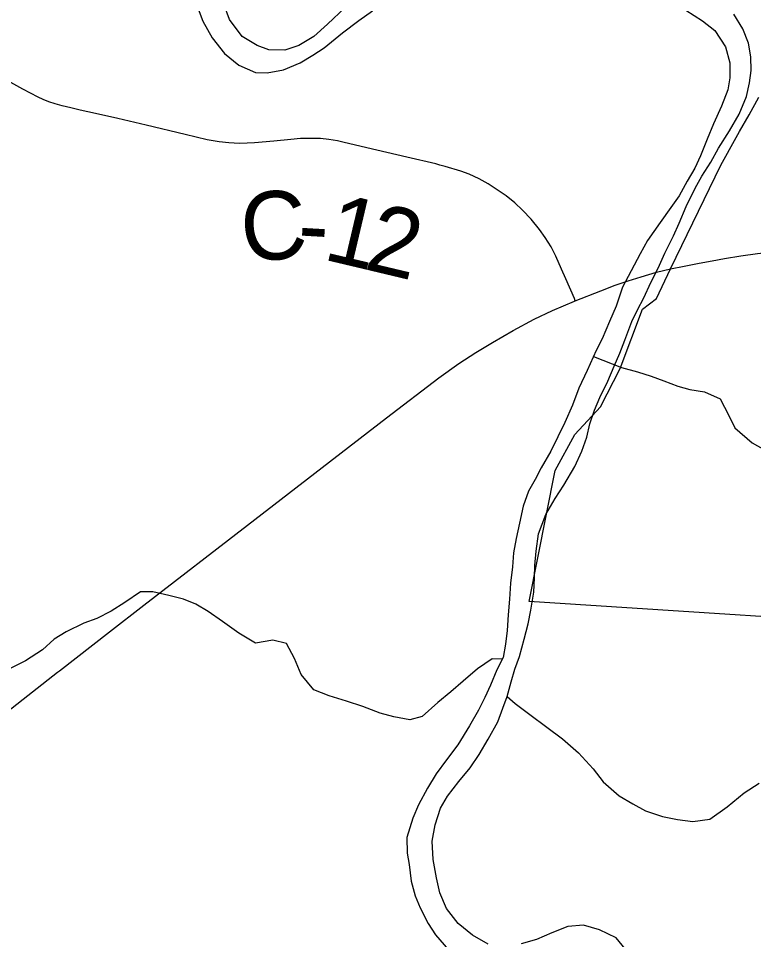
# Model space of a CAD drawing. Extents: x 1451455 to 1749751, y 218250 to 574981.
# Drawn here: x 1558249 to 1561472, y 432281 to 436319 of the extents above; entities that cross this region are included whole.
import ezdxf

# ---------------------------------------------------------------- set-up
doc = ezdxf.new("R2010")
doc.units = 0
for name, color, linetype in [('GM_X_Corporation', 7, 'Continuous'), ('GM_X_County_Road', 7, 'Continuous'), ('GM_X_County_Road_Text', 7, 'Continuous'), ('GM_X_Major_River', 7, 'Continuous'), ('GM_X_Minor_River', 7, 'Continuous'), ('GM_X_US_Route', 7, 'Continuous')]:
    doc.layers.add(name, color=color, linetype=linetype)

msp = doc.modelspace()

# ---------------------------------------------------------------- linework, layer by layer
at = {"layer": 'GM_X_Corporation'}
msp.add_lwpolyline([(1562383, 433640.8), (1560488.7, 433762.4), (1560602.4, 434336.9), (1560687.8, 434494.3), (1560800.1, 434616.4), (1560886.3, 434783.6), (1560985.2, 435044.7), (1561046.1, 435091.6), (1561108.2, 435221.2), (1561327.8, 435675.7), (1561396.1, 435797.7), (1561410.6, 435823.6), (1561451.7, 435896.9), (1561495.1, 435974.4)], dxfattribs=at)
at = {"layer": 'GM_X_County_Road'}
for points in [[(1560097.1, 435676.4), (1560079.2, 435681.1), (1559951.6, 435711), (1559820.9, 435741.7), (1559676.6, 435775.7), (1559647.9, 435781.8), (1559610.6, 435787.9), (1559574.1, 435792.2), (1559522.9, 435792.2), (1559485.6, 435792.2), (1559443.7, 435788.6), (1559368.7, 435781.2), (1559283.5, 435774.2), (1559252.1, 435772.3), (1559219.1, 435770.5), (1559171.5, 435773.4), (1559128.7, 435777.7), (1559076.7, 435786.6), (1558980.8, 435809.5), (1558809.4, 435850.4), (1558684.5, 435880.6), (1558587.2, 435902.5), (1558520.3, 435917.2), (1558479.5, 435926.8), (1558441.3, 435935.4), (1558411, 435944.1), (1558383.2, 435952.8), (1558357.2, 435963.2), (1558335.4, 435973.4), (1558268.2, 436008.3), (1558176.9, 436060.4)], [(1560690.2, 435081.3), (1560686.1, 435090.9), (1560648.2, 435178.1), (1560630.5, 435220.5), (1560605, 435277), (1560583.9, 435317.3), (1560558, 435358.7), (1560533.5, 435393.3), (1560496.6, 435438.9), (1560458.7, 435479.1), (1560425.5, 435510.2), (1560387.5, 435540.8), (1560352.7, 435564.9), (1560308.9, 435593.4), (1560268.9, 435615.3), (1560224.6, 435635.7), (1560188.3, 435649.6), (1560120.2, 435670.5), (1560097.1, 435676.4)]]:
    msp.add_lwpolyline(points, dxfattribs=at)
at = {"layer": 'GM_X_Major_River'}
for points in [[(1559681.7, 436367.1), (1559604.1, 436294.5), (1559544.8, 436239.5), (1559477.9, 436200.7), (1559417.3, 436179.7), (1559347, 436181), (1559295.2, 436200), (1559229.7, 436239.2), (1559174.9, 436314.3), (1559150.1, 436380.8)], [(1559033.5, 436373), (1559058.4, 436306.4), (1559099.1, 436233.6), (1559152, 436164.6), (1559215.3, 436113.4), (1559289, 436082), (1559339.1, 436081.1), (1559411.6, 436093.8), (1559484.5, 436124.5), (1559539.3, 436157.5), (1559590.1, 436190.6), (1559669.6, 436255.2), (1559740.9, 436310), (1559801.9, 436352.9)], [(1561174.9, 436355.8), (1561248.2, 436308.4), (1561301.6, 436265.4), (1561348.5, 436194.5), (1561367.2, 436124), (1561368, 436057.9), (1561359, 436006), (1561331.5, 435934.5), (1561295.9, 435857), (1561268.6, 435789.5), (1561239.1, 435715.9), (1561214, 435662.3), (1561180.8, 435604.9), (1561145.5, 435541.4), (1561108.4, 435490), (1561063, 435424.8), (1561007.3, 435345.7), (1560974.1, 435286.3), (1560934.6, 435212.9), (1560897.1, 435141.5), (1560869.4, 435057.9), (1560840.1, 434990.4)], [(1560753.4, 434541.5), (1560774.6, 434601.2), (1560797.7, 434656.8), (1560833.1, 434728.2), (1560860.5, 434793.8), (1560885.6, 434851.4), (1560906.8, 434909.1), (1560938.4, 434990.6), (1560963.5, 435042.2), (1560990.6, 435093.8), (1561021.9, 435161.3), (1561053.2, 435224.8), (1561082.6, 435290.3), (1561120.1, 435365.7), (1561145.2, 435421.3), (1561176.7, 435494.8), (1561216.4, 435574.2), (1561245.5, 435627.7), (1561284.8, 435689), (1561318, 435750.5), (1561365.6, 435825.7), (1561409.1, 435899), (1561440.7, 435976.5), (1561453.9, 436036.3), (1561460.9, 436090.3), (1561460, 436150.4), (1561449.1, 436210.6), (1561424.2, 436273.2), (1561385.3, 436337.9)], [(1560840.1, 434990.4), (1560808.6, 434914.9), (1560781.5, 434863.3), (1560741.7, 434776), (1560706.1, 434698.5), (1560678.6, 434622.9), (1560645.1, 434547.5), (1560613.8, 434484), (1560582.5, 434422.5), (1560541, 434349.1), (1560513.9, 434297.6), (1560484.9, 434246), (1560461.6, 434180.4), (1560446.1, 434106.6), (1560430.8, 434038.8), (1560419.6, 433976.9), (1560414.4, 433915), (1560407, 433843), (1560401.7, 433773), (1560396.4, 433705), (1560391.1, 433635.1), (1560383.9, 433575.1), (1560374.8, 433517.2), (1560345.7, 433463.7), (1560318.3, 433396.1), (1560293.2, 433342.5), (1560266.1, 433287), (1560226.7, 433217.6), (1560174.9, 433134.5), (1560125.5, 433069.3), (1560080.2, 433008), (1560042.9, 432944.6), (1560003.4, 432871.3), (1559978.2, 432813.7), (1559952.5, 432728), (1559953.2, 432660), (1559962.3, 432609.7), (1559971, 432537.5), (1559987.9, 432473.1), (1560011, 432420.6), (1560045.8, 432351.9), (1560077, 432301.2), (1560133.9, 432236.1)], [(1560309, 432261), (1560239.5, 432300.3), (1560176.2, 432351.5), (1560125.3, 432416.5), (1560096.5, 432485.1), (1560081.7, 432551.5), (1560067.1, 432631.8), (1560062.6, 432712), (1560076, 432783.8), (1560099.5, 432857.5), (1560130.5, 432909), (1560179.9, 432974.2), (1560229.2, 433033.3), (1560268.5, 433092.7), (1560307.9, 433160), (1560351.4, 433235.3), (1560372.6, 433295), (1560391.7, 433346.7), (1560408.9, 433410.5), (1560426, 433466.2), (1560445.2, 433522), (1560466.6, 433597.6), (1560484, 433665.4), (1560495.1, 433725.3), (1560508.6, 433803.1), (1560511.9, 433867.1), (1560512.9, 433921.2), (1560518.1, 433983.1), (1560529.5, 434059), (1560561.2, 434144.5), (1560602.7, 434213.9), (1560639.9, 434273.2), (1560687.6, 434354.5), (1560719, 434422), (1560740.2, 434483.6), (1560753.4, 434541.5)], [(1560922.5, 432223.7), (1560869.5, 432288.7), (1560795.9, 432324.1), (1560726.1, 432343.4), (1560657.7, 432338.7), (1560586.9, 432309.9), (1560520.2, 432281.1), (1560453.6, 432262.3)]]:
    msp.add_lwpolyline(points, dxfattribs=at)
at = {"layer": 'GM_X_Minor_River'}
for points in [[(1560769.5, 434837), (1560893.2, 434789.3), (1560963, 434770), (1561022.9, 434750.9), (1561078.6, 434729.9), (1561140.4, 434706.8), (1561192.3, 434691.8), (1561256.3, 434682.7), (1561325.9, 434651.4), (1561362.7, 434578.7), (1561389.8, 434524.2), (1561464.9, 434458.8), (1561536.3, 434419.5)], [(1560371.1, 433510.5), (1560326.3, 433512.1), (1560261.3, 433467.2), (1560198.2, 433414.2), (1560145.2, 433367.1), (1560088.2, 433320.1), (1560018.9, 433259.3), (1559964.4, 433244.2), (1559894.5, 433257.5), (1559834.6, 433272.6), (1559758.9, 433302), (1559687.1, 433325.2), (1559611.3, 433348.6), (1559543.6, 433375.8), (1559488.6, 433442.9), (1559459.8, 433513.5), (1559424.9, 433578.2), (1559365, 433593.2), (1559288.6, 433580.6), (1559215.1, 433623.9), (1559143.9, 433675.2), (1559080.5, 433718.4), (1559026.9, 433751.4), (1558973.1, 433772.4), (1558909.3, 433789.5), (1558839.3, 433804.8), (1558785.2, 433805.8), (1558716.1, 433758.9), (1558655.3, 433720), (1558592.5, 433689), (1558536, 433668), (1558459, 433629.4), (1558406.3, 433598.3), (1558355.3, 433551.1), (1558280.2, 433502.4), (1558201.3, 433463.8)], [(1560391.7, 433346.7), (1560427.1, 433316.1), (1560490.4, 433266.9), (1560565.6, 433211.5), (1560634.9, 433160.2), (1560703.9, 433099), (1560768.9, 433029.7), (1560812, 432972.9), (1560883.1, 432911.6), (1560942.6, 432876.5), (1560998.2, 432845.5), (1561071.9, 432820.1), (1561137.9, 432807), (1561205.9, 432797.7), (1561280.3, 432808.4), (1561355.6, 432863.1), (1561430.9, 432923.9), (1561495.9, 432966.7)]]:
    msp.add_lwpolyline(points, dxfattribs=at)
at = {"layer": 'GM_X_US_Route'}
for points in [[(1561108.2, 435221.2), (1561167.4, 435233.6), (1561233.1, 435246.4), (1561290.5, 435257), (1561344.7, 435266.7), (1561416.2, 435277.7), (1561488.6, 435287.9), (1561629, 435304.6), (1561703.6, 435313.7), (1561790.9, 435324.2), (1561855.3, 435332)], [(1558430.1, 433459.5), (1558648.8, 433630.2), (1558798.9, 433747.3), (1559253.8, 434097.2), (1559580.9, 434349.8), (1559862.8, 434568.3), (1560092.5, 434742.8), (1560180.4, 434805.6), (1560254.2, 434854.3), (1560326.7, 434899), (1560417.8, 434950.7), (1560510.4, 435000), (1560590.1, 435038.1), (1560686.2, 435079.7), (1560690.2, 435081.3), (1560802.1, 435125.5), (1560865.1, 435149), (1560922.3, 435168.8), (1560979.2, 435186.8), (1561046.9, 435205.9), (1561108.2, 435221.2)], [(1558090.8, 433194.4), (1558421.4, 433452.7), (1558430.1, 433459.5)]]:
    msp.add_lwpolyline(points, dxfattribs=at)

# ---------------------------------------------------------------- texts
at = {"layer": 'GM_X_County_Road_Text'}
for s, rotation, p in [('C', 4.176, (1559233.7, 435251.3)), ('1', 346.699, (1559578.4, 435264.1)), ('2', 346.5816, (1559758.1, 435221.6)), ('-', 356.7197, (1559469.1, 435269.1))]:
    msp.add_text(s, height=300, rotation=rotation, dxfattribs=at).set_placement(p)

doc.saveas('drawing.dxf')
